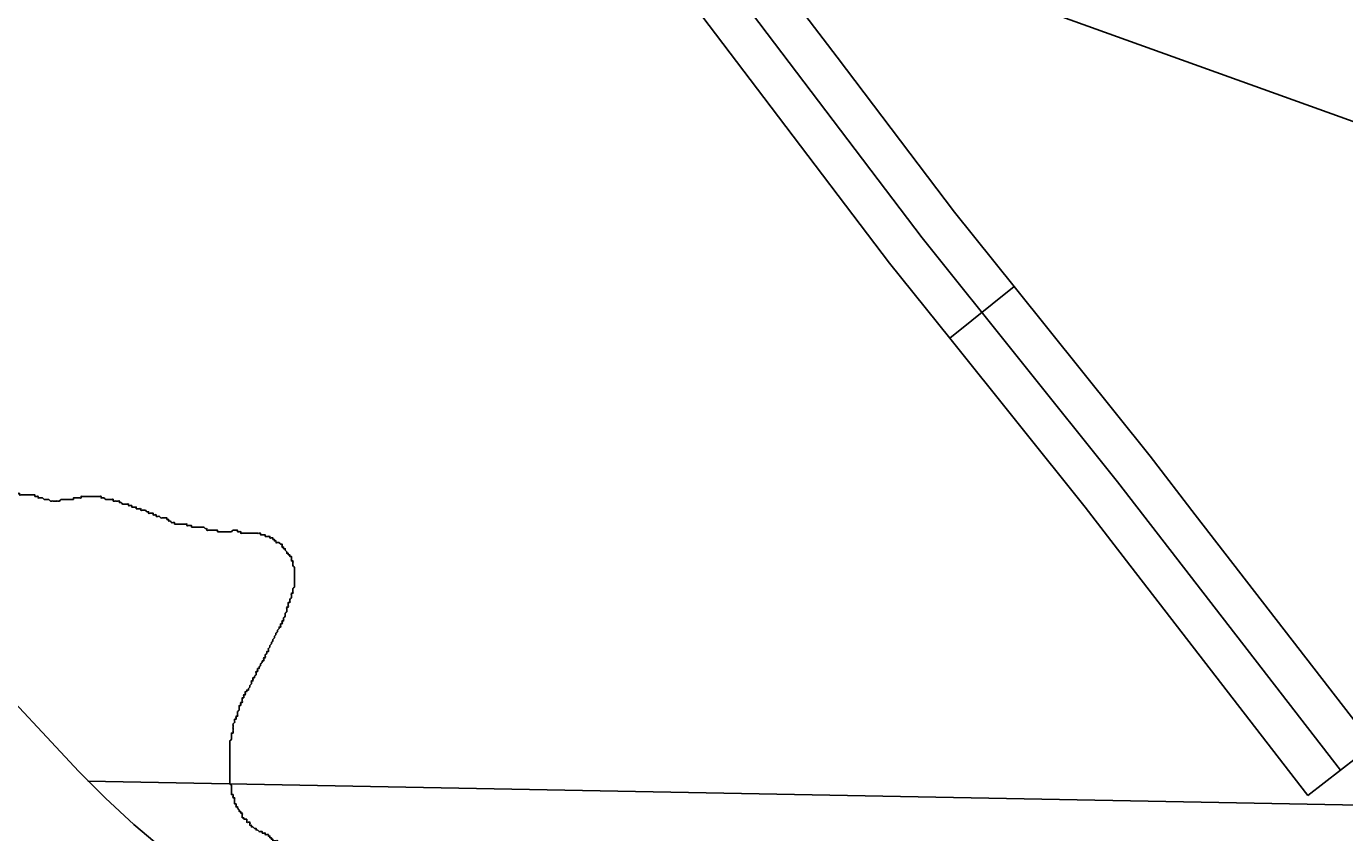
# Model space of a CAD drawing. Extents: x 813775 to 1157140, y 1757555 to 1979907.
# Drawn here: x 1034257 to 1039048, y 1819379 to 1822306 of the extents above; entities that cross this region are included whole.
import ezdxf

# ---------------------------------------------------------------- set-up
doc = ezdxf.new("R2010")
doc.units = 0
for name, color, linetype in [('Level 10', 7, 'Continuous'), ('Level 35', 7, 'Continuous'), ('Level 45', 7, 'Continuous'), ('Level 5', 7, 'Continuous'), ('R_Draft', 7, 'Continuous')]:
    doc.layers.add(name, color=color, linetype=linetype)

msp = doc.modelspace()

# ---------------------------------------------------------------- linework, layer by layer
at = {"layer": 'Level 10'}
msp.add_lwpolyline([(1035302.1, 1818972.2), (1035232.3, 1819012.9), (1035053.5, 1819114.4), (1034889.7, 1819219.7), (1034747, 1819324.9), (1034648, 1819409.1), (1034545.4, 1819504), (1034447.8, 1819600.7), (1034097.3, 1819975.8), (1033697.5, 1820398.6), (1033467.8, 1820634), (1033112.8, 1820989.2), (1032817.8, 1821280.2), (1032430.6, 1821651.1), (1032129.7, 1821941.1), (1031560.7, 1822491.2), (1031309.5, 1822737.1), (1031116.5, 1822926.6)], dxfattribs=at)
at = {"layer": 'Level 35'}
for points in [[(1034511.8, 1820599.9), (1034506.2, 1820599.9), (1034500.7, 1820599.9), (1034495.1, 1820599.9), (1034489.5, 1820599.9), (1034483.9, 1820599.9), (1034478.3, 1820599.9), (1034472.8, 1820599.9), (1034467.2, 1820599.9), (1034461.6, 1820599.9), (1034456, 1820599.9), (1034456, 1820594.3), (1034450.4, 1820594.3), (1034444.9, 1820594.3), (1034439.3, 1820594.3), (1034433.7, 1820594.3), (1034428.1, 1820594.3), (1034428.1, 1820588.7), (1034422.6, 1820588.7), (1034417, 1820588.7), (1034411.4, 1820588.7), (1034405.8, 1820588.7), (1034400.2, 1820588.7), (1034394.7, 1820588.7), (1034389.1, 1820588.7), (1034383.5, 1820588.7), (1034377.9, 1820583.1), (1034372.3, 1820583.1), (1034366.8, 1820583.1), (1034361.2, 1820583.1), (1034355.6, 1820583.1), (1034350, 1820583.1), (1034344.5, 1820583.1), (1034338.9, 1820588.7), (1034333.3, 1820588.7), (1034327.7, 1820588.7), (1034322.1, 1820588.7), (1034316.6, 1820594.3), (1034311, 1820594.3), (1034305.4, 1820594.3), (1034299.8, 1820594.3), (1034299.8, 1820599.9), (1034294.2, 1820599.9), (1034288.7, 1820599.9), (1034288.7, 1820605.5), (1034283.1, 1820605.5), (1034277.5, 1820605.5), (1034271.9, 1820605.5), (1034266.3, 1820605.5), (1034260.8, 1820605.5), (1034255.2, 1820605.5), (1034249.6, 1820605.5), (1034244, 1820605.5), (1034238.5, 1820605.5), (1034232.9, 1820605.5), (1034232.9, 1820611), (1034227.3, 1820611), (1034221.7, 1820611), (1034216.1, 1820611), (1034210.6, 1820611), (1034210.6, 1820616.6), (1034205, 1820616.6), (1034199.4, 1820616.6), (1034193.8, 1820616.6), (1034193.8, 1820622.2), (1034188.2, 1820622.2), (1034182.7, 1820622.2), (1034177.1, 1820622.2), (1034177.1, 1820627.8), (1034171.5, 1820627.8), (1034165.9, 1820627.8), (1034165.9, 1820633.4), (1034160.3, 1820633.4), (1034154.8, 1820633.4), (1034154.8, 1820638.9), (1034149.2, 1820638.9), (1034143.6, 1820638.9), (1034143.6, 1820644.5), (1034138, 1820644.5), (1034138, 1820650.1), (1034132.5, 1820650.1), (1034132.5, 1820655.7), (1034126.9, 1820655.7), (1034126.9, 1820661.3), (1034121.3, 1820661.3), (1034121.3, 1820666.8), (1034121.3, 1820672.4), (1034121.3, 1820678), (1034121.3, 1820683.6), (1034121.3, 1820689.2), (1034115.7, 1820689.2)], [(1034924.7, 1820477.1), (1034919.1, 1820477.1), (1034913.5, 1820477.1), (1034913.5, 1820482.7), (1034907.9, 1820482.7), (1034902.3, 1820488.2), (1034896.8, 1820488.2), (1034891.2, 1820488.2), (1034885.6, 1820488.2), (1034880, 1820488.2), (1034874.4, 1820488.2), (1034868.9, 1820488.2), (1034863.3, 1820488.2), (1034857.7, 1820488.2), (1034857.7, 1820493.8), (1034852.1, 1820493.8), (1034846.6, 1820493.8), (1034841, 1820493.8), (1034841, 1820499.4), (1034835.4, 1820499.4), (1034829.8, 1820499.4), (1034824.2, 1820499.4), (1034818.7, 1820499.4), (1034813.1, 1820499.4), (1034807.5, 1820499.4), (1034801.9, 1820499.4), (1034796.3, 1820499.4), (1034796.3, 1820505), (1034790.8, 1820505), (1034785.2, 1820505), (1034779.6, 1820510.6), (1034774, 1820510.6), (1034774, 1820516.2), (1034768.4, 1820516.2), (1034768.4, 1820521.7), (1034762.9, 1820521.7), (1034757.3, 1820521.7), (1034751.7, 1820521.7), (1034746.1, 1820521.7), (1034740.6, 1820527.3), (1034735, 1820527.3), (1034729.4, 1820527.3), (1034729.4, 1820532.9), (1034723.8, 1820532.9), (1034718.2, 1820532.9), (1034718.2, 1820538.5), (1034712.7, 1820538.5), (1034707.1, 1820538.5), (1034701.5, 1820538.5), (1034701.5, 1820544.1), (1034695.9, 1820544.1), (1034690.3, 1820549.6), (1034684.8, 1820549.6), (1034679.2, 1820549.6), (1034673.6, 1820549.6), (1034673.6, 1820555.2), (1034668, 1820555.2), (1034662.4, 1820555.2), (1034656.9, 1820555.2), (1034656.9, 1820560.8), (1034651.3, 1820560.8), (1034645.7, 1820560.8), (1034640.1, 1820560.8), (1034640.1, 1820566.4), (1034634.6, 1820566.4), (1034629, 1820566.4), (1034629, 1820572), (1034623.4, 1820572), (1034617.8, 1820572), (1034612.2, 1820572), (1034606.7, 1820572), (1034601.1, 1820577.5), (1034595.5, 1820577.5), (1034595.5, 1820583.1), (1034589.9, 1820583.1), (1034584.3, 1820583.1), (1034578.8, 1820583.1), (1034573.2, 1820583.1), (1034573.2, 1820588.7), (1034567.6, 1820588.7), (1034562, 1820588.7), (1034556.4, 1820588.7), (1034550.9, 1820588.7), (1034545.3, 1820588.7), (1034539.7, 1820594.3), (1034534.1, 1820594.3), (1034528.6, 1820594.3), (1034528.6, 1820599.9), (1034523, 1820599.9), (1034517.4, 1820599.9), (1034511.8, 1820599.9)], [(1035231.5, 1820270.6), (1035231.5, 1820276.2), (1035231.5, 1820281.7), (1035231.5, 1820287.3), (1035231.5, 1820292.9), (1035231.5, 1820298.5), (1035231.5, 1820304.1), (1035231.5, 1820309.6), (1035231.5, 1820315.2), (1035231.5, 1820320.8), (1035231.5, 1820326.4), (1035231.5, 1820332), (1035231.5, 1820337.6), (1035231.5, 1820343.1), (1035225.9, 1820348.7), (1035225.9, 1820354.3), (1035225.9, 1820359.9), (1035225.9, 1820365.5), (1035220.3, 1820365.5), (1035220.3, 1820371), (1035220.3, 1820376.6), (1035220.3, 1820382.2), (1035214.8, 1820382.2), (1035214.8, 1820387.8), (1035209.2, 1820387.8), (1035209.2, 1820393.4), (1035203.6, 1820393.4), (1035203.6, 1820398.9), (1035198, 1820404.5), (1035198, 1820410.1), (1035192.4, 1820410.1), (1035192.4, 1820415.7), (1035186.9, 1820415.7), (1035186.9, 1820421.3), (1035186.9, 1820426.9), (1035181.3, 1820426.9), (1035175.7, 1820432.4), (1035170.1, 1820432.4), (1035164.5, 1820432.4), (1035164.5, 1820438), (1035159, 1820438), (1035159, 1820443.6), (1035153.4, 1820443.6), (1035153.4, 1820449.2), (1035147.8, 1820449.2), (1035142.2, 1820449.2), (1035142.2, 1820454.8), (1035136.7, 1820454.8), (1035131.1, 1820454.8), (1035125.5, 1820454.8), (1035125.5, 1820460.3), (1035119.9, 1820460.3), (1035114.3, 1820460.3), (1035108.8, 1820460.3), (1035108.8, 1820465.9), (1035103.2, 1820465.9), (1035097.6, 1820465.9), (1035092, 1820465.9), (1035086.4, 1820465.9), (1035080.9, 1820465.9), (1035075.3, 1820465.9), (1035069.7, 1820465.9), (1035064.1, 1820465.9), (1035058.5, 1820465.9), (1035053, 1820465.9), (1035047.4, 1820465.9), (1035041.8, 1820465.9), (1035036.2, 1820465.9), (1035036.2, 1820471.5), (1035030.7, 1820471.5), (1035025.1, 1820471.5), (1035025.1, 1820477.1), (1035019.5, 1820477.1), (1035013.9, 1820477.1), (1035008.3, 1820477.1), (1035002.8, 1820471.5), (1034997.2, 1820471.5), (1034991.6, 1820471.5), (1034986, 1820471.5), (1034980.4, 1820471.5), (1034974.9, 1820471.5), (1034969.3, 1820471.5), (1034963.7, 1820471.5), (1034958.1, 1820471.5), (1034952.5, 1820471.5), (1034952.5, 1820477.1), (1034947, 1820477.1), (1034941.4, 1820477.1), (1034935.8, 1820477.1), (1034930.2, 1820477.1), (1034924.7, 1820477.1)], [(1035041.8, 1819863.1), (1035041.8, 1819868.7), (1035047.4, 1819868.7), (1035047.4, 1819874.3), (1035047.4, 1819879.9), (1035053, 1819879.9), (1035053, 1819885.5), (1035053, 1819891), (1035058.5, 1819891), (1035058.5, 1819896.6), (1035064.1, 1819896.6), (1035064.1, 1819902.2), (1035069.7, 1819907.8), (1035069.7, 1819913.4), (1035075.3, 1819918.9), (1035075.3, 1819924.5), (1035075.3, 1819930.1), (1035080.9, 1819930.1), (1035080.9, 1819935.7), (1035080.9, 1819941.3), (1035086.4, 1819941.3), (1035086.4, 1819946.9), (1035092, 1819952.4), (1035092, 1819958), (1035092, 1819963.6), (1035097.6, 1819963.6), (1035097.6, 1819969.2), (1035097.6, 1819974.8), (1035103.2, 1819974.8), (1035103.2, 1819980.3), (1035108.8, 1819985.9), (1035108.8, 1819991.5), (1035114.3, 1819997.1), (1035114.3, 1820002.7), (1035119.9, 1820002.7), (1035119.9, 1820008.3), (1035119.9, 1820013.8), (1035125.5, 1820013.8), (1035125.5, 1820019.4), (1035125.5, 1820025), (1035131.1, 1820030.6), (1035131.1, 1820036.2), (1035136.7, 1820036.2), (1035136.7, 1820041.7), (1035136.7, 1820047.3), (1035142.2, 1820052.9), (1035142.2, 1820058.5), (1035147.8, 1820064.1), (1035147.8, 1820069.6), (1035153.4, 1820075.2), (1035153.4, 1820080.8), (1035159, 1820086.4), (1035159, 1820092), (1035164.5, 1820097.6), (1035164.5, 1820103.1), (1035170.1, 1820108.7), (1035170.1, 1820114.3), (1035175.7, 1820119.9), (1035175.7, 1820125.5), (1035181.3, 1820125.5), (1035181.3, 1820131), (1035181.3, 1820136.6), (1035186.9, 1820136.6), (1035186.9, 1820142.2), (1035186.9, 1820147.8), (1035192.4, 1820147.8), (1035192.4, 1820153.4), (1035192.4, 1820158.9), (1035198, 1820164.5), (1035198, 1820170.1), (1035198, 1820175.7), (1035203.6, 1820181.3), (1035203.6, 1820186.9), (1035203.6, 1820192.4), (1035203.6, 1820198), (1035209.2, 1820198), (1035209.2, 1820203.6), (1035209.2, 1820209.2), (1035209.2, 1820214.8), (1035214.8, 1820214.8), (1035214.8, 1820220.3), (1035214.8, 1820225.9), (1035220.3, 1820231.5), (1035220.3, 1820237.1), (1035220.3, 1820242.7), (1035220.3, 1820248.2), (1035225.9, 1820248.2), (1035225.9, 1820253.8), (1035225.9, 1820259.4), (1035225.9, 1820265), (1035231.5, 1820270.6)], [(1035047.4, 1819427.8), (1035047.4, 1819433.4), (1035041.8, 1819433.4), (1035041.8, 1819439), (1035041.8, 1819444.5), (1035041.8, 1819450.1), (1035036.2, 1819450.1), (1035036.2, 1819455.7), (1035030.7, 1819455.7), (1035030.7, 1819461.3), (1035025.1, 1819466.9), (1035025.1, 1819472.4), (1035019.5, 1819472.4), (1035019.5, 1819478), (1035019.5, 1819483.6), (1035013.9, 1819483.6), (1035013.9, 1819489.2), (1035013.9, 1819494.8), (1035013.9, 1819500.3), (1035013.9, 1819505.9), (1035008.3, 1819505.9), (1035008.3, 1819511.5), (1035008.3, 1819517.1), (1035002.8, 1819517.1), (1035002.8, 1819522.7), (1035002.8, 1819528.3), (1035002.8, 1819533.8), (1035002.8, 1819539.4), (1035002.8, 1819545), (1035002.8, 1819550.6), (1034997.2, 1819556.2), (1034997.2, 1819561.7), (1034997.2, 1819567.3), (1034997.2, 1819572.9), (1034997.2, 1819578.5), (1034997.2, 1819584.1), (1034997.2, 1819589.6), (1034997.2, 1819595.2), (1034997.2, 1819600.8), (1034997.2, 1819606.4), (1034997.2, 1819612), (1034997.2, 1819617.6), (1034997.2, 1819623.1), (1034997.2, 1819628.7), (1034997.2, 1819634.3), (1034997.2, 1819639.9), (1034997.2, 1819645.5), (1034997.2, 1819651), (1034997.2, 1819656.6), (1034997.2, 1819662.2), (1034997.2, 1819667.8), (1034997.2, 1819673.4), (1034997.2, 1819679), (1034997.2, 1819684.5), (1034997.2, 1819690.1), (1034997.2, 1819695.7), (1034997.2, 1819701.3), (1034997.2, 1819706.9), (1034997.2, 1819712.4), (1035002.8, 1819718), (1035002.8, 1819723.6), (1035002.8, 1819729.2), (1035002.8, 1819734.8), (1035002.8, 1819740.3), (1035008.3, 1819740.3), (1035008.3, 1819745.9), (1035008.3, 1819751.5), (1035008.3, 1819757.1), (1035008.3, 1819762.7), (1035008.3, 1819768.3), (1035008.3, 1819773.8), (1035013.9, 1819779.4), (1035013.9, 1819785), (1035013.9, 1819790.6), (1035019.5, 1819790.6), (1035019.5, 1819796.2), (1035019.5, 1819801.7), (1035025.1, 1819801.7), (1035025.1, 1819807.3), (1035025.1, 1819812.9), (1035025.1, 1819818.5), (1035030.7, 1819824.1), (1035030.7, 1819829.6), (1035030.7, 1819835.2), (1035030.7, 1819840.8), (1035036.2, 1819840.8), (1035036.2, 1819846.4), (1035036.2, 1819852), (1035041.8, 1819852), (1035041.8, 1819857.6), (1035041.8, 1819863.1)], [(1035437.9, 1819321.7), (1035437.9, 1819316.2), (1035432.3, 1819316.2), (1035426.8, 1819316.2), (1035421.2, 1819310.6), (1035415.6, 1819310.6), (1035410, 1819310.6), (1035404.4, 1819310.6), (1035404.4, 1819305), (1035398.9, 1819305), (1035393.3, 1819305), (1035387.7, 1819305), (1035382.1, 1819305), (1035376.5, 1819305), (1035371, 1819305), (1035365.4, 1819305), (1035359.8, 1819299.4), (1035354.2, 1819299.4), (1035348.6, 1819305), (1035343.1, 1819305), (1035337.5, 1819305), (1035337.5, 1819310.6), (1035331.9, 1819310.6), (1035326.3, 1819310.6), (1035320.8, 1819310.6), (1035315.2, 1819316.2), (1035309.6, 1819316.2), (1035304, 1819316.2), (1035298.4, 1819316.2), (1035292.9, 1819321.7), (1035287.3, 1819321.7), (1035281.7, 1819321.7), (1035276.1, 1819321.7), (1035270.5, 1819321.7), (1035265, 1819321.7), (1035259.4, 1819316.2), (1035253.8, 1819316.2), (1035248.2, 1819316.2), (1035248.2, 1819321.7), (1035242.7, 1819321.7), (1035237.1, 1819321.7), (1035237.1, 1819327.3), (1035231.5, 1819327.3), (1035225.9, 1819327.3), (1035220.3, 1819327.3), (1035214.8, 1819327.3), (1035209.2, 1819332.9), (1035209.2, 1819338.5), (1035203.6, 1819338.5), (1035198, 1819338.5), (1035192.4, 1819338.5), (1035192.4, 1819344.1), (1035186.9, 1819344.1), (1035181.3, 1819344.1), (1035175.7, 1819344.1), (1035170.1, 1819344.1), (1035170.1, 1819349.7), (1035164.5, 1819349.7), (1035159, 1819349.7), (1035153.4, 1819349.7), (1035153.4, 1819355.2), (1035147.8, 1819355.2), (1035147.8, 1819360.8), (1035142.2, 1819360.8), (1035142.2, 1819366.4), (1035136.7, 1819366.4), (1035136.7, 1819372), (1035131.1, 1819372), (1035125.5, 1819372), (1035125.5, 1819377.6), (1035119.9, 1819377.6), (1035114.3, 1819377.6), (1035114.3, 1819383.1), (1035108.8, 1819383.1), (1035103.2, 1819383.1), (1035097.6, 1819388.7), (1035092, 1819388.7), (1035092, 1819394.3), (1035086.4, 1819394.3), (1035080.9, 1819399.9), (1035075.3, 1819399.9), (1035075.3, 1819405.5), (1035069.7, 1819405.5), (1035069.7, 1819411), (1035069.7, 1819416.6), (1035064.1, 1819416.6), (1035058.5, 1819416.6), (1035058.5, 1819422.2), (1035058.5, 1819427.8), (1035053, 1819427.8), (1035047.4, 1819427.8)]]:
    msp.add_spline(points, degree=3, dxfattribs=at)
at = {"layer": 'Level 45'}
for p, q in [((1037846.7, 1821361.9), (1037612.7, 1821174.2)), ((1039151.1, 1819697.6), (1038913.8, 1819514.1))]:
    msp.add_line(p, q, dxfattribs=at)
for points in [[(1037512.2, 1821539.1), (1036732.3, 1822566.8), (1035592.1, 1824068.8), (1035308.8, 1824451.2)], [(1037203.4, 1822194.2), (1036851.8, 1822657.5), (1036565, 1823035.3)], [(1036964.4, 1822012.8), (1036612.8, 1822476.1), (1036326, 1822853.9)], [(1037846.7, 1821361.9), (1037630.4, 1821631.4), (1037203.4, 1822194.2)], [(1037612.7, 1821174.2), (1037393.9, 1821446.9), (1036964.4, 1822012.8)], [(1039032.5, 1819605.9), (1038223, 1820653.3), (1037512.2, 1821539.1)], [(1038505.4, 1820533.1), (1038340.8, 1820746.1), (1037846.7, 1821361.9)], [(1038268, 1820349.7), (1038105.1, 1820560.5), (1037612.7, 1821174.2)], [(1039151.1, 1819697.6), (1038505.4, 1820533.1)], [(1038913.8, 1819514.1), (1038268, 1820349.7)]]:
    msp.add_lwpolyline(points, dxfattribs=at)
at = {"layer": 'Level 5'}
msp.add_lwpolyline([(1034480.5, 1819565.6), (1041865.2, 1819427.3)], dxfattribs=at)
at = {"layer": 'R_Draft'}
msp.add_line((1092628.5, 1802699.3), (1002075.8, 1835270.8), dxfattribs=at)

doc.saveas('drawing.dxf')
